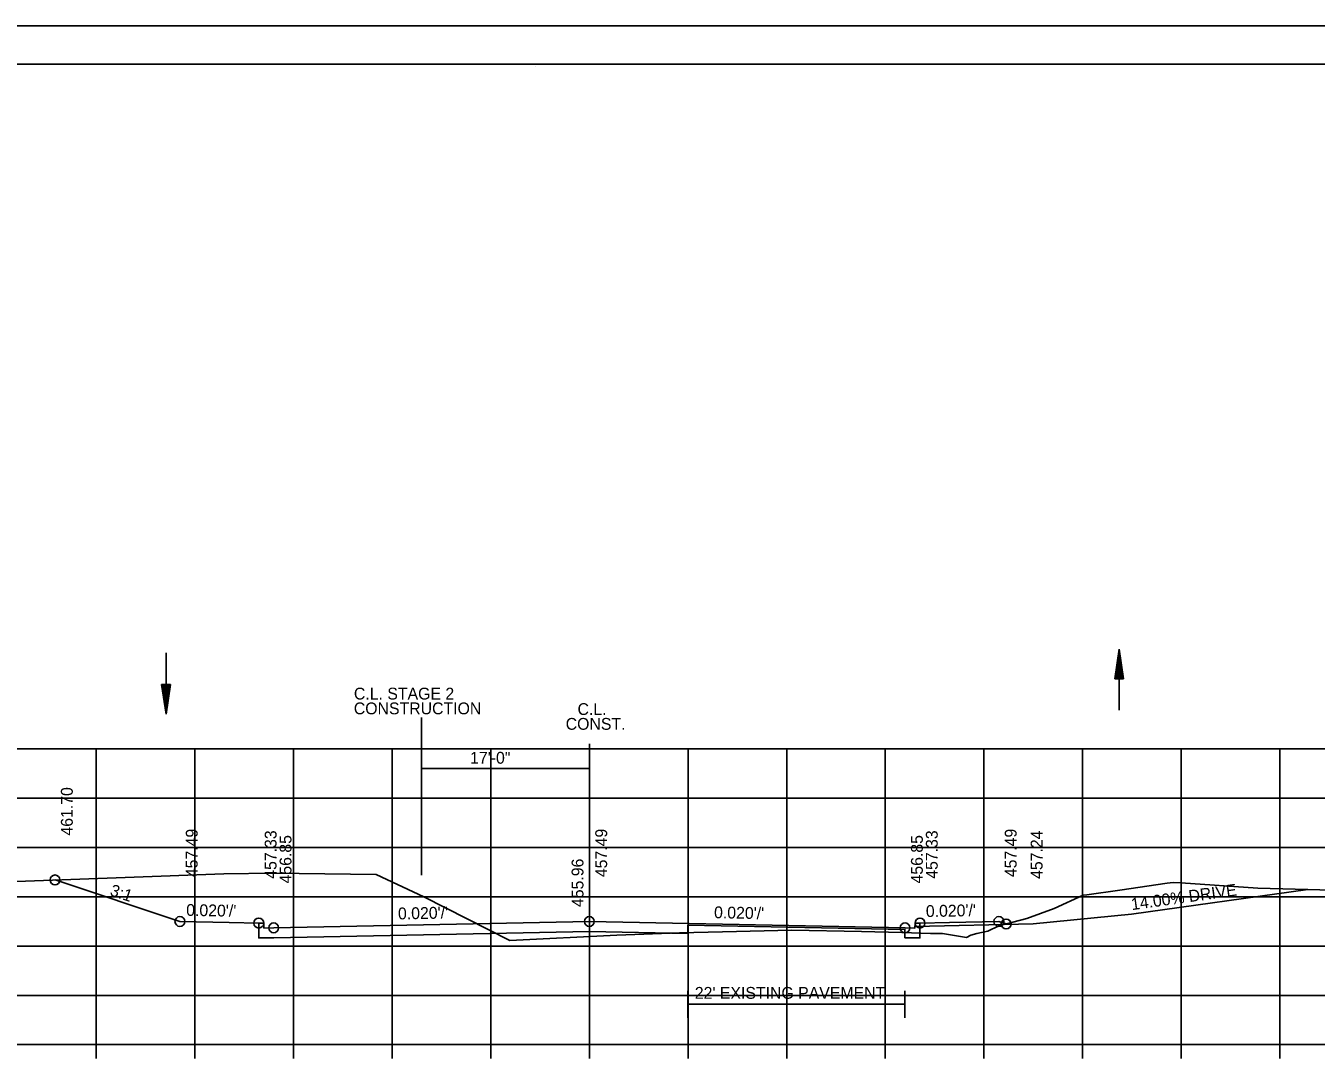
# Model space of a CAD drawing. Extents: x 1538688 to 1540766, y 656250 to 671912.
# Drawn here: x 1538801.1 to 1538931.9, y 658365.8 to 658471.3 of the extents above; entities that cross this region are included whole.
import ezdxf

# ---------------------------------------------------------------- set-up
doc = ezdxf.new("R2010")
doc.units = 0
for name, color, linetype in [('15', 7, 'Continuous'), ('16', 7, 'Continuous'), ('18', 7, 'Continuous'), ('20', 7, 'Continuous'), ('22', 7, 'Continuous'), ('26', 7, 'Continuous'), ('39', 7, 'Continuous'), ('41', 7, 'Continuous'), ('42', 7, 'Continuous'), ('7', 7, 'Continuous'), ('Borings', 7, 'Continuous'), ('Default', 7, 'Continuous'), ('RipRap', 7, 'Continuous'), ('Wall Heights', 7, 'Continuous')]:
    doc.layers.add(name, color=color, linetype=linetype)

msp = doc.modelspace()

# ---------------------------------------------------------------- linework, layer by layer
at = {"layer": '15'}
for p, q in [((1538911.44, 658405.04), (1538911.89, 658408.04)), ((1538911.51, 658405.04), (1538911.89, 658407.54)), ((1538912.34, 658405.04), (1538911.89, 658408.04)), ((1538912.26, 658405.04), (1538911.89, 658407.54)), ((1538911.59, 658405.04), (1538911.89, 658407.02)), ((1538911.66, 658405.04), (1538911.89, 658406.52)), ((1538912.18, 658405.04), (1538911.89, 658407.02)), ((1538912.11, 658405.04), (1538911.89, 658406.52)), ((1538911.44, 658405.04), (1538912.34, 658405.04)), ((1538911.74, 658405.04), (1538911.89, 658406.01)), ((1538911.81, 658405.04), (1538911.89, 658405.51)), ((1538912.03, 658405.04), (1538911.89, 658406.01)), ((1538911.96, 658405.04), (1538911.89, 658405.51)), ((1538814.82, 658404.46), (1538815.27, 658401.46)), ((1538814.82, 658404.46), (1538815.72, 658404.46)), ((1538814.9, 658404.46), (1538815.27, 658401.96)), ((1538814.97, 658404.46), (1538815.27, 658402.48)), ((1538815.05, 658404.46), (1538815.27, 658402.98)), ((1538815.13, 658404.46), (1538815.27, 658403.49)), ((1538815.2, 658404.46), (1538815.27, 658403.99)), ((1538815.72, 658404.46), (1538815.27, 658401.46)), ((1538815.42, 658404.46), (1538815.27, 658403.49)), ((1538815.57, 658404.46), (1538815.27, 658402.48)), ((1538815.65, 658404.46), (1538815.27, 658401.96)), ((1538815.5, 658404.46), (1538815.27, 658402.98)), ((1538815.34, 658404.46), (1538815.27, 658403.99))]:
    msp.add_line(p, q, dxfattribs=at)
at = {"layer": '16'}
for p, q in [((1538913.13, 658381.15), (1538931.01, 658383.66)), ((1538891.18, 658379.92), (1538903.17, 658380.16)), ((1538913.13, 658381.15), (1538903.17, 658380.16))]:
    msp.add_line(p, q, dxfattribs=at)
at = {"layer": '18'}
msp.add_lwpolyline([(1538792.71, 658384.21), (1538811.11, 658384.89), (1538821.12, 658385.26), (1538826.15, 658385.3), (1538836.58, 658385.18), (1538841.39, 658382.91), (1538850.1, 658378.49), (1538860.98, 658379.02), (1538867.32, 658379.27), (1538871.68, 658379.38), (1538878.69, 658379.54), (1538885.76, 658379.39), (1538889.85, 658379.31), (1538892.75, 658379.21), (1538893.97, 658379.2), (1538894.78, 658379.07), (1538896.42, 658378.8), (1538896.84, 658379.01), (1538897.45, 658379.19), (1538898.58, 658379.43), (1538899.7, 658379.97), (1538902.51, 658380.7), (1538905.31, 658381.73), (1538908.24, 658383.07), (1538908.6, 658383.12), (1538911.95, 658383.6), (1538916.75, 658384.29), (1538917.37, 658384.38), (1538918.12, 658384.33), (1538925.94, 658383.78), (1538934.75, 658383.56)], dxfattribs=at)
at = {"layer": '20'}
msp.add_lwpolyline([(1538804.01, 658384.63), (1538816.67, 658380.41), (1538821.67, 658380.31), (1538824.67, 658380.25), (1538825.17, 658380.25), (1538825.18, 658379.75), (1538826.18, 658379.77), (1538858.18, 658380.41), (1538890.18, 658379.77), (1538891.18, 658379.75), (1538891.19, 658380.25), (1538891.69, 658380.25), (1538894.69, 658380.31), (1538899.69, 658380.41), (1538900.43, 658380.16)], dxfattribs=at)
at = {"layer": '22'}
for p, q in [((1538718.18, 658397.92), (1538998.18, 658397.92)), ((1538808.18, 658367.92), (1538808.18, 658397.92)), ((1538818.18, 658367.92), (1538818.18, 658397.92)), ((1538828.18, 658367.92), (1538828.18, 658397.92)), ((1538838.18, 658367.92), (1538838.18, 658397.92)), ((1538848.18, 658367.92), (1538848.18, 658397.92)), ((1538858.18, 658367.92), (1538858.18, 658397.92)), ((1538868.18, 658367.92), (1538868.18, 658397.92)), ((1538878.18, 658367.92), (1538878.18, 658397.92)), ((1538888.18, 658367.92), (1538888.18, 658397.92)), ((1538898.18, 658367.92), (1538898.18, 658397.92)), ((1538908.18, 658367.92), (1538908.18, 658397.92)), ((1538918.18, 658367.92), (1538918.18, 658397.92)), ((1538928.18, 658367.92), (1538928.18, 658397.92)), ((1538718.18, 658392.92), (1538998.18, 658392.92)), ((1538718.18, 658387.92), (1538998.18, 658387.92)), ((1538718.18, 658382.92), (1538998.18, 658382.92)), ((1538718.18, 658377.92), (1538998.18, 658377.92)), ((1538718.18, 658372.92), (1538998.18, 658372.92)), ((1538718.18, 658367.92), (1538998.18, 658367.92))]:
    msp.add_line(p, q, dxfattribs=at)
at = {"layer": '26'}
msp.add_line((1538687.78, 658471.28), (1539021.11, 658471.28), dxfattribs=at)
msp.add_lwpolyline([(1538687.77, 658471.28), (1539021.11, 658471.28), (1539021.11, 658257.94), (1538687.77, 658257.94)], close=True, dxfattribs=at)
for centre in [(1538804.01, 658384.63), (1538816.67, 658380.41), (1538824.67, 658380.25), (1538826.18, 658379.77), (1538826.18, 658379.77), (1538858.18, 658380.41), (1538890.18, 658379.77), (1538890.18, 658379.77), (1538891.69, 658380.25), (1538899.69, 658380.41), (1538900.43, 658380.16)]:
    msp.add_circle(centre, 0.5, dxfattribs=at)
at = {"layer": '39'}
for p, q in [((1538815.27, 658407.65), (1538815.27, 658401.46)), ((1538911.89, 658401.85), (1538911.89, 658408.04))]:
    msp.add_line(p, q, dxfattribs=at)
at = {"layer": '7'}
for p, q in [((1538868.17, 658373.38), (1538868.17, 658370.63)), ((1538890.17, 658373.38), (1538890.17, 658370.63)), ((1538890.17, 658372.01), (1538868.17, 658372.01))]:
    msp.add_line(p, q, dxfattribs=at)
at = {"layer": 'Borings'}
for p, q in [((1538718.18, 658367.92), (1538998.18, 658367.92)), ((1538808.18, 658366.52), (1538808.18, 658367.92)), ((1538818.18, 658366.52), (1538818.18, 658367.92)), ((1538828.18, 658366.52), (1538828.18, 658367.92)), ((1538838.18, 658366.52), (1538838.18, 658367.92)), ((1538848.18, 658366.52), (1538848.18, 658367.92)), ((1538858.18, 658366.52), (1538858.18, 658367.92)), ((1538868.18, 658366.52), (1538868.18, 658367.92)), ((1538878.18, 658366.52), (1538878.18, 658367.92)), ((1538888.18, 658366.52), (1538888.18, 658367.92)), ((1538898.18, 658366.52), (1538898.18, 658367.92)), ((1538908.18, 658366.52), (1538908.18, 658367.92)), ((1538918.18, 658366.52), (1538918.18, 658367.92)), ((1538928.18, 658366.52), (1538928.18, 658367.92))]:
    msp.add_line(p, q, dxfattribs=at)
at = {"layer": 'Default'}
for p, q in [((1538841.17, 658401.09), (1538841.17, 658385.1)), ((1538858.18, 658398.42), (1538858.18, 658393.42)), ((1538858.18, 658395.92), (1538841.17, 658395.92))]:
    msp.add_line(p, q, dxfattribs=at)
at = {"layer": 'RipRap'}
for p, q in [((1538700.18, 658467.38), (1539016.36, 658467.38)), ((1538852.7, 658467.12), (1538852.7, 658467.12)), ((1538852.7, 658467.12), (1538852.7, 658467.12))]:
    msp.add_line(p, q, dxfattribs=at)
at = {"layer": 'Wall Heights'}
msp.add_lwpolyline([(1538891.69, 658380.25), (1538891.69, 658378.75), (1538890.18, 658378.77), (1538890.17, 658378.77), (1538890.17, 658379.6), (1538868.17, 658380.04), (1538868.17, 658379.21), (1538858.18, 658379.41), (1538826.18, 658378.77), (1538824.67, 658378.75), (1538824.67, 658380.25)], dxfattribs=at)

# ---------------------------------------------------------------- texts
at = {"layer": '16'}
msp.add_text('14.00% DRIVE', height=1.2, rotation=7.9696, dxfattribs=at).set_placement((1538913.18, 658381.56))
at = {"layer": '41'}
for s, p in [('461.70', (1538805.81, 658389.13)), ('457.49', (1538818.47, 658384.91)), ('457.33', (1538826.47, 658384.75)), ('457.49', (1538859.98, 658384.91)), ('457.33', (1538893.49, 658384.75)), ('457.49', (1538901.49, 658384.91)), ('457.24', (1538904.12, 658384.73)), ('456.85', (1538827.98, 658384.27)), ('456.85', (1538891.98, 658384.27)), ('455.96', (1538857.58, 658381.88))]:
    msp.add_text(s, height=1.2, rotation=90, dxfattribs=at).set_placement(p)
at = {"layer": '42'}
for s, rotation, p in [('3:1', 341.5651, (1538809.5, 658383.09)), ("0.020'/'", 358.8542, (1538817.3, 658380.99)), ("0.020'/'", 1.1458, (1538838.79, 658380.62)), ("0.020'/'", 358.8542, (1538870.81, 658380.75)), ("0.020'/'", 1.1458, (1538892.3, 658380.86))]:
    msp.add_text(s, height=1.2, rotation=rotation, dxfattribs=at).set_placement(p)
at = {"layer": '7'}
msp.add_text("22' EXISTING PAVEMENT", height=1.2, dxfattribs=at).set_placement((1538868.87, 658372.57))
at = {"layer": 'Default'}
for s, p in [('C.L. STAGE 2', (1538834.31, 658402.93)), ('CONSTRUCTION', (1538834.3, 658401.43)), ('C.L.', (1538856.98, 658401.36)), ('CONST.', (1538855.78, 658399.86)), ('17\'-0"', (1538846.09, 658396.42))]:
    msp.add_text(s, height=1.2, dxfattribs=at).set_placement(p)

doc.saveas('drawing.dxf')
